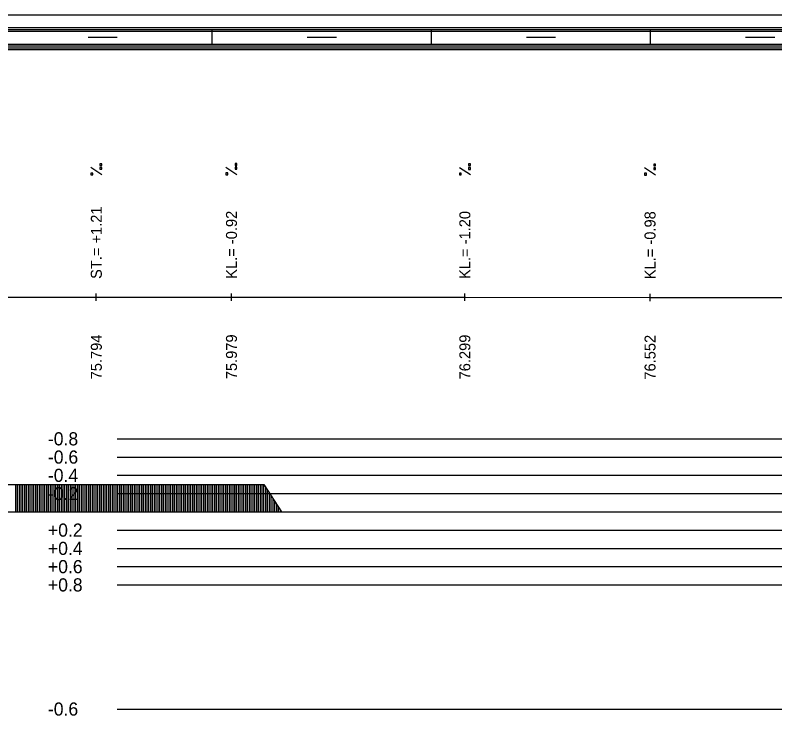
# Model space of a CAD drawing. Extents: x 2 to 10148, y 0 to 380.
# Drawn here: x 7868 to 7972, y 284.1 to 380 of the extents above; entities that cross this region are included whole.
import ezdxf

# ---------------------------------------------------------------- set-up
doc = ezdxf.new("R2010")
doc.units = 0
for name, color, linetype in [('NIVELETA_CARA', 7, 'Continuous'), ('NIVELETA_TEXT', 7, 'Continuous'), ('RAM', 7, 'Continuous'), ('ZRYCHL_CARA_C', 7, 'Continuous'), ('ZRYCHL_RASTR', 7, 'Continuous'), ('ZRYCHL_TEXT', 7, 'Continuous')]:
    doc.layers.add(name, color=color, linetype=linetype)

msp = doc.modelspace()

# ---------------------------------------------------------------- linework, layer by layer
at = {"layer": 'NIVELETA_CARA'}
for p, q in [((7855.12, 341.37), (7879.03, 341.39)), ((7879.03, 341.39), (7879.13, 341.39)), ((7879.13, 340.89), (7879.13, 341.89)), ((7879.13, 341.39), (7879.23, 341.39)), ((7879.23, 341.39), (7897.1, 341.41)), ((7897.1, 341.41), (7897.63, 341.41)), ((7897.63, 340.91), (7897.63, 341.91)), ((7897.63, 341.41), (7898.16, 341.41)), ((7898.16, 341.41), (7929.51, 341.38)), ((7929.51, 341.38), (7929.58, 341.38)), ((7929.58, 340.88), (7929.58, 341.88)), ((7929.58, 341.38), (7929.65, 341.38)), ((7929.65, 341.38), (7954.88, 341.35)), ((7954.88, 341.35), (7954.93, 341.35)), ((7954.93, 340.85), (7954.93, 341.85)), ((7954.93, 341.35), (7954.99, 341.35)), ((7954.99, 341.35), (7985.18, 341.32))]:
    msp.add_line(p, q, dxfattribs=at)
at = {"layer": 'NIVELETA_TEXT'}
for p, q in [((7879.88, 358.14), (7878.38, 359.13)), ((7879.88, 359.66), (7879.63, 359.66)), ((7879.63, 359.66), (7879.63, 359.41)), ((7879.63, 359.41), (7879.88, 359.41)), ((7879.63, 359.41), (7879.63, 359.41)), ((7879.88, 359.15), (7879.63, 359.15)), ((7879.63, 359.15), (7879.63, 358.9)), ((7879.63, 358.9), (7879.88, 358.9)), ((7879.63, 358.9), (7879.63, 358.9)), ((7879.88, 359.41), (7879.88, 359.66)), ((7879.88, 358.9), (7879.88, 359.15)), ((7898.38, 358.16), (7896.88, 359.15)), ((7898.38, 359.68), (7898.13, 359.68)), ((7898.13, 359.68), (7898.13, 359.44)), ((7898.13, 359.44), (7898.14, 359.43)), ((7898.13, 359.43), (7898.38, 359.43)), ((7898.38, 359.17), (7898.13, 359.17)), ((7898.13, 359.17), (7898.13, 358.92)), ((7898.13, 358.92), (7898.38, 358.92)), ((7898.13, 358.92), (7898.14, 358.92)), ((7898.38, 359.43), (7898.38, 359.68)), ((7898.38, 358.92), (7898.38, 359.17)), ((7930.33, 358.13), (7928.83, 359.12)), ((7930.33, 359.65), (7930.08, 359.65)), ((7930.08, 359.65), (7930.08, 359.41)), ((7930.08, 359.41), (7930.09, 359.4)), ((7930.08, 359.4), (7930.33, 359.4)), ((7930.33, 359.14), (7930.08, 359.14)), ((7930.08, 359.14), (7930.08, 358.9)), ((7930.08, 358.9), (7930.09, 358.89)), ((7930.08, 358.89), (7930.33, 358.89)), ((7930.33, 359.4), (7930.33, 359.65)), ((7930.33, 358.89), (7930.33, 359.14)), ((7955.68, 358.1), (7954.18, 359.09)), ((7955.68, 359.62), (7955.43, 359.62)), ((7955.43, 359.62), (7955.43, 359.38)), ((7955.43, 359.38), (7955.44, 359.37)), ((7955.43, 359.37), (7955.68, 359.37)), ((7955.68, 359.11), (7955.43, 359.11)), ((7955.43, 359.11), (7955.43, 358.87)), ((7955.43, 358.87), (7955.44, 358.86)), ((7955.43, 358.86), (7955.68, 358.86)), ((7955.68, 359.37), (7955.68, 359.62)), ((7955.68, 358.86), (7955.68, 359.11)), ((7878.63, 358.39), (7878.38, 358.39)), ((7878.38, 358.39), (7878.38, 358.15)), ((7878.38, 358.15), (7878.39, 358.14)), ((7878.38, 358.14), (7878.63, 358.14)), ((7878.63, 358.14), (7878.63, 358.39)), ((7897.13, 358.41), (7896.88, 358.41)), ((7896.88, 358.41), (7896.88, 358.17)), ((7896.88, 358.17), (7896.89, 358.16)), ((7896.88, 358.16), (7897.13, 358.16)), ((7897.13, 358.16), (7897.13, 358.41)), ((7929.08, 358.38), (7928.83, 358.38)), ((7928.83, 358.38), (7928.83, 358.14)), ((7928.83, 358.14), (7928.84, 358.13)), ((7928.83, 358.13), (7929.08, 358.13)), ((7929.08, 358.13), (7929.08, 358.38)), ((7954.43, 358.35), (7954.18, 358.35)), ((7954.18, 358.35), (7954.18, 358.11)), ((7954.18, 358.11), (7954.19, 358.1)), ((7954.18, 358.1), (7954.43, 358.1)), ((7954.43, 358.1), (7954.43, 358.35))]:
    msp.add_line(p, q, dxfattribs=at)
at = {"layer": 'RAM'}
for p, q in [((8072.18, 380), (6872.96, 380)), ((8072.18, 378.25), (6872.96, 378.25)), ((8072.18, 378), (6872.96, 378)), ((8072.18, 377.75), (6872.96, 377.75)), ((7895, 376), (7895, 378)), ((7925, 376), (7925, 378)), ((7955, 376), (7955, 378)), ((7878, 377), (7882, 377)), ((7908, 377), (7912, 377)), ((7938, 377), (7942, 377)), ((7968, 377), (7972, 377)), ((8072.18, 376), (6872.96, 376)), ((8072.18, 375.75), (6872.96, 375.75)), ((8072.18, 375.5), (6872.96, 375.5)), ((8072.18, 375.25), (6872.96, 375.25))]:
    msp.add_line(p, q, dxfattribs=at)
at = {"layer": 'ZRYCHL_CARA_C'}
for p, q in [((7841.09, 315.75), (7902.08, 315.75)), ((7868.09, 312), (7868.09, 315.75)), ((7868.34, 312), (7868.34, 315.75)), ((7868.59, 312), (7868.59, 315.75)), ((7868.84, 312), (7868.84, 315.75)), ((7869.09, 312), (7869.09, 315.75)), ((7869.34, 312), (7869.34, 315.75)), ((7869.59, 312), (7869.59, 315.75)), ((7869.84, 312), (7869.84, 315.75)), ((7870.09, 312), (7870.09, 315.75)), ((7870.34, 312), (7870.34, 315.75)), ((7870.59, 312), (7870.59, 315.75)), ((7870.84, 312), (7870.84, 315.75)), ((7871.09, 312), (7871.09, 315.75)), ((7871.34, 312), (7871.34, 315.75)), ((7871.59, 312), (7871.59, 315.75)), ((7871.84, 312), (7871.84, 315.75)), ((7872.09, 312), (7872.09, 315.75)), ((7872.34, 312), (7872.34, 315.75)), ((7872.59, 312), (7872.59, 315.75)), ((7872.84, 312), (7872.84, 315.75)), ((7873.09, 312), (7873.09, 315.75)), ((7873.34, 312), (7873.34, 315.75)), ((7873.59, 312), (7873.59, 315.75)), ((7873.84, 312), (7873.84, 315.75)), ((7874.09, 312), (7874.09, 315.75)), ((7874.34, 312), (7874.34, 315.75)), ((7874.59, 312), (7874.59, 315.75)), ((7874.84, 312), (7874.84, 315.75)), ((7875.09, 312), (7875.09, 315.75)), ((7875.34, 312), (7875.34, 315.75)), ((7875.59, 312), (7875.59, 315.75)), ((7875.84, 312), (7875.84, 315.75)), ((7876.09, 312), (7876.09, 315.75)), ((7876.34, 312), (7876.34, 315.75)), ((7876.59, 312), (7876.59, 315.75)), ((7876.84, 312), (7876.84, 315.75)), ((7877.09, 312), (7877.09, 315.75)), ((7877.34, 312), (7877.34, 315.75)), ((7877.59, 312), (7877.59, 315.75)), ((7877.84, 312), (7877.84, 315.75)), ((7878.09, 312), (7878.09, 315.75)), ((7878.34, 312), (7878.34, 315.75)), ((7878.59, 312), (7878.59, 315.75)), ((7878.84, 312), (7878.84, 315.75)), ((7879.09, 312), (7879.09, 315.75)), ((7879.34, 312), (7879.34, 315.75)), ((7879.59, 312), (7879.59, 315.75)), ((7879.84, 312), (7879.84, 315.75)), ((7880.09, 312), (7880.09, 315.75)), ((7880.34, 312), (7880.34, 315.75)), ((7880.59, 312), (7880.59, 315.75)), ((7880.84, 312), (7880.84, 315.75)), ((7881.09, 312), (7881.09, 315.75)), ((7881.34, 312), (7881.34, 315.75)), ((7881.59, 312), (7881.59, 315.75)), ((7881.84, 312), (7881.84, 315.75)), ((7882.09, 312), (7882.09, 315.75)), ((7882.34, 312), (7882.34, 315.75)), ((7882.59, 312), (7882.59, 315.75)), ((7882.84, 312), (7882.84, 315.75)), ((7883.09, 312), (7883.09, 315.75)), ((7883.34, 312), (7883.34, 315.75)), ((7883.59, 312), (7883.59, 315.75)), ((7883.84, 312), (7883.84, 315.75)), ((7884.09, 312), (7884.09, 315.75)), ((7884.34, 312), (7884.34, 315.75)), ((7884.59, 312), (7884.59, 315.75)), ((7884.84, 312), (7884.84, 315.75)), ((7885.09, 312), (7885.09, 315.75)), ((7885.34, 312), (7885.34, 315.75)), ((7885.59, 312), (7885.59, 315.75)), ((7885.84, 312), (7885.84, 315.75)), ((7886.09, 312), (7886.09, 315.75)), ((7886.34, 312), (7886.34, 315.75)), ((7886.59, 312), (7886.59, 315.75)), ((7886.84, 312), (7886.84, 315.75)), ((7887.09, 312), (7887.09, 315.75)), ((7887.34, 312), (7887.34, 315.75)), ((7887.59, 312), (7887.59, 315.75)), ((7887.84, 312), (7887.84, 315.75)), ((7888.09, 312), (7888.09, 315.75)), ((7888.34, 312), (7888.34, 315.75)), ((7888.59, 312), (7888.59, 315.75)), ((7888.84, 312), (7888.84, 315.75)), ((7889.09, 312), (7889.09, 315.75)), ((7889.34, 312), (7889.34, 315.75)), ((7889.59, 312), (7889.59, 315.75)), ((7889.84, 312), (7889.84, 315.75)), ((7890.09, 312), (7890.09, 315.75)), ((7890.34, 312), (7890.34, 315.75)), ((7890.59, 312), (7890.59, 315.75)), ((7890.84, 312), (7890.84, 315.75)), ((7891.09, 312), (7891.09, 315.75)), ((7891.34, 312), (7891.34, 315.75)), ((7891.59, 312), (7891.59, 315.75)), ((7891.84, 312), (7891.84, 315.75)), ((7892.09, 312), (7892.09, 315.75)), ((7892.34, 312), (7892.34, 315.75)), ((7892.59, 312), (7892.59, 315.75)), ((7892.84, 312), (7892.84, 315.75)), ((7893.09, 312), (7893.09, 315.75)), ((7893.34, 312), (7893.34, 315.75)), ((7893.59, 312), (7893.59, 315.75)), ((7893.84, 312), (7893.84, 315.75)), ((7894.09, 312), (7894.09, 315.75)), ((7894.34, 312), (7894.34, 315.75)), ((7894.59, 312), (7894.59, 315.75)), ((7894.84, 312), (7894.84, 315.75)), ((7895.09, 312), (7895.09, 315.75)), ((7895.34, 312), (7895.34, 315.75)), ((7895.59, 312), (7895.59, 315.75)), ((7895.84, 312), (7895.84, 315.75)), ((7896.09, 312), (7896.09, 315.75)), ((7896.34, 312), (7896.34, 315.75)), ((7896.59, 312), (7896.59, 315.75)), ((7896.84, 312), (7896.84, 315.75)), ((7897.09, 312), (7897.09, 315.75)), ((7897.34, 312), (7897.34, 315.75)), ((7897.59, 312), (7897.59, 315.75)), ((7897.84, 312), (7897.84, 315.75)), ((7898.09, 312), (7898.09, 315.75)), ((7898.34, 312), (7898.34, 315.75)), ((7898.59, 312), (7898.59, 315.75)), ((7898.84, 312), (7898.84, 315.75)), ((7899.09, 312), (7899.09, 315.75)), ((7899.34, 312), (7899.34, 315.75)), ((7899.59, 312), (7899.59, 315.75)), ((7899.84, 312), (7899.84, 315.75)), ((7900.09, 312), (7900.09, 315.75)), ((7900.34, 312), (7900.34, 315.75)), ((7900.59, 312), (7900.59, 315.75)), ((7900.84, 312), (7900.84, 315.75)), ((7901.09, 312), (7901.09, 315.75)), ((7901.34, 312), (7901.34, 315.75)), ((7901.59, 312), (7901.59, 315.75)), ((7901.84, 312), (7901.84, 315.75)), ((7902.08, 312), (7902.08, 315.75)), ((7902.08, 315.75), (7904.48, 312)), ((7902.33, 312), (7902.33, 315.36)), ((7902.58, 312), (7902.58, 314.97)), ((7902.83, 312), (7902.83, 314.58)), ((7903.08, 312), (7903.08, 314.19)), ((7903.33, 312), (7903.33, 313.8)), ((7903.58, 312), (7903.58, 313.41)), ((7903.83, 312), (7903.83, 313.02)), ((6872.96, 312), (8072.18, 312)), ((7904.08, 312), (7904.08, 312.63)), ((7904.33, 312), (7904.33, 312.23))]:
    msp.add_line(p, q, dxfattribs=at)
at = {"layer": 'ZRYCHL_RASTR'}
for p, q in [((7882, 322), (8072.18, 322)), ((7882, 319.5), (8072.18, 319.5)), ((7882, 317), (8072.18, 317)), ((7882, 314.5), (8072.18, 314.5)), ((7882, 309.5), (8072.18, 309.5)), ((7882, 307), (8072.18, 307)), ((7882, 304.5), (8072.18, 304.5)), ((7882, 302), (8072.18, 302)), ((7882, 285), (8072.18, 285))]:
    msp.add_line(p, q, dxfattribs=at)

# ---------------------------------------------------------------- texts
at = {"layer": 'NIVELETA_TEXT'}
for s, p in [('ST.= +1.21', (7879.88, 343.89)), ('KL.= -0.92', (7898.38, 343.91)), ('KL.= -1.20', (7930.33, 343.88)), ('KL.= -0.98', (7955.68, 343.85)), ('75.794', (7879.88, 330.14)), ('75.979', (7898.38, 330.16)), ('76.299', (7930.33, 330.13)), ('76.552', (7955.68, 330.1))]:
    msp.add_text(s, height=1.5, rotation=90, dxfattribs=at).set_placement(p)
at = {"layer": 'ZRYCHL_TEXT'}
for s, p in [('-0.8', (7872.5, 321.1)), ('-0.6', (7872.5, 318.6)), ('-0.4', (7872.5, 316.1)), ('-0.2', (7872.5, 313.6)), ('+0.2', (7872.5, 308.6)), ('+0.4', (7872.5, 306.1)), ('+0.6', (7872.5, 303.6)), ('+0.8', (7872.5, 301.1)), ('-0.6', (7872.5, 284.1))]:
    msp.add_text(s, height=1.8, dxfattribs=at).set_placement(p)

doc.saveas('drawing.dxf')
